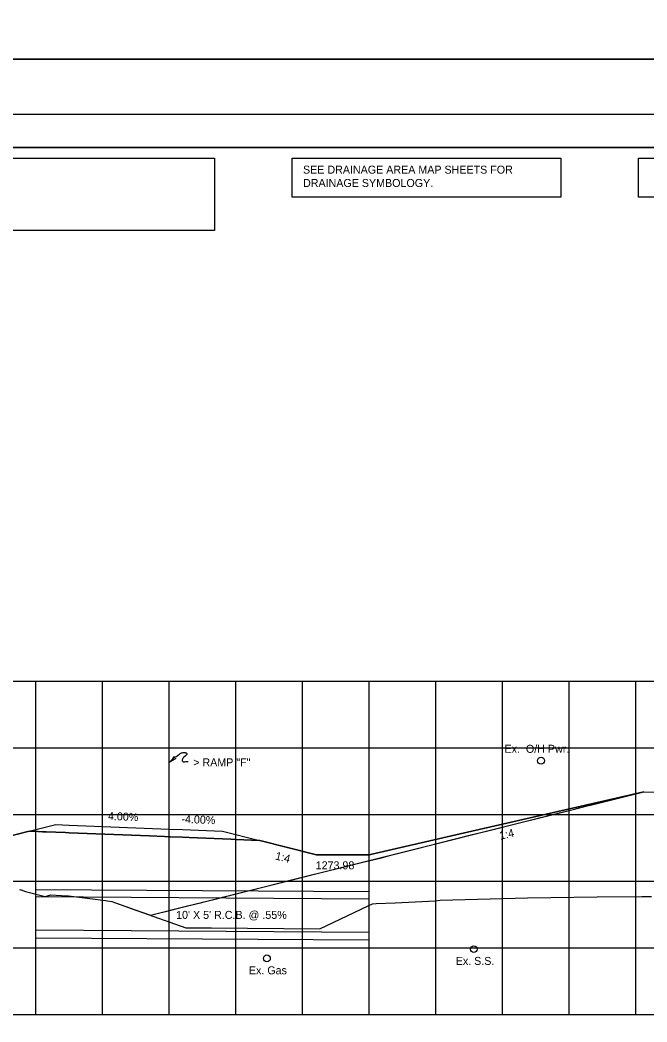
# Model space of a CAD drawing. Extents: x 2148105 to 2149976, y 144169 to 149705.
# Drawn here: x 2148390.9 to 2148485, y 147400.8 to 147551 of the extents above; entities that cross this region are included whole.
import ezdxf

# ---------------------------------------------------------------- set-up
doc = ezdxf.new("R2010")
doc.units = 0
for name, color, linetype in [('Bridge M-Header', 7, 'Continuous'), ('Default', 7, 'Continuous'), ('INR_Tracking', 7, 'Continuous'), ('Ph1-PR-Ramp SF3 Rev-Curb', 7, 'Continuous'), ('PH1a-2-RampC', 7, 'Continuous'), ('PH1a-PR-DividingStrip', 7, 'Continuous'), ('PH1a-PR-ServRd', 7, 'Continuous'), ('PH2-PR-Barrier', 7, 'Continuous'), ('PR-ApproachSlab', 7, 'Continuous'), ('PR-SHLDR-RMP-H', 7, 'Continuous'), ('PR_Align_Ramp_E', 7, 'Continuous'), ('PR_Align_Ramp_J', 7, 'Continuous'), ('PR_Storm_Channel', 7, 'Continuous'), ('PR_Storm_Conc_Box_PH1B', 7, 'Continuous'), ('PR_Storm_Conc_Pipe_PH1B', 7, 'Continuous'), ('PR_Storm_Inlet_CICI_PH1B', 7, 'Continuous'), ('PR_Storm_Junction_Box_PH1A', 7, 'Continuous'), ('PR_Storm_MH', 7, 'Continuous'), ('PR_Storm_Standard_Median_Drain_PH1B', 7, 'Continuous'), ('TopCut', 7, 'Continuous'), ('TOPO_DRAIN_Structure', 7, 'Continuous')]:
    doc.layers.add(name, color=color, linetype=linetype)

# ---------------------------------------------------------------- blocks, each defined once
blk = doc.blocks.new('POINT_DISPLAY')
at = {"layer": 'Default'}
blk.add_line((0, 0), (0, 0), dxfattribs=at)

msp = doc.modelspace()

# ---------------------------------------------------------------- linework, layer by layer
at = {"layer": 'INR_Tracking'}
msp.add_lwpolyline([(2148386.39, 147427.93), (2148392.3, 147429.41), (2148393.63, 147429.36), (2148394.33, 147429.33), (2148394.33, 147429.33), (2148394.84, 147429.31), (2148396.32, 147429.25), (2148397.74, 147429.19), (2148398.32, 147429.17), (2148398.32, 147429.17), (2148410.37, 147428.69), (2148412.62, 147428.6), (2148413.32, 147428.57), (2148413.46, 147428.56), (2148415.32, 147428.49), (2148415.33, 147428.49), (2148416.3, 147428.45), (2148421.32, 147428.25), (2148422.56, 147428.2), (2148423.3, 147428.17), (2148423.31, 147428.17), (2148426.86, 147428.02), (2148426.88, 147428.02), (2148426.93, 147428.01), (2148435.43, 147425.89), (2148435.45, 147425.89), (2148438.8, 147425.89), (2148443.41, 147425.89), (2148443.43, 147425.89), (2148443.49, 147425.9), (2148456.32, 147428.85), (2148484.52, 147435.33)], dxfattribs=at)
at = {"layer": 'Ph1-PR-Ramp SF3 Rev-Curb'}
for points in [[(2148393.32, 147420.68), (2148443.32, 147420.36)], [(2148393.32, 147419.6), (2148443.32, 147419.28)], [(2148393.32, 147414.6), (2148443.32, 147414.28)], [(2148393.32, 147413.43), (2148443.32, 147413.11)]]:
    msp.add_lwpolyline(points, dxfattribs=at)
at = {"layer": 'PH1a-PR-ServRd'}
msp.add_lwpolyline([(2148570.82, 147321.91), (2148255.82, 147321.91), (2148255.82, 147531.91), (2148570.82, 147531.91)], close=True, dxfattribs=at)
at = {"layer": 'PH2-PR-Barrier'}
msp.add_line((2148413.32, 147429.73), (2148413.32, 147439.73), dxfattribs=at)
for points in [[(2148414.33, 147440.55), (2148414.69, 147440.84), (2148414.85, 147440.97), (2148414.94, 147441.04), (2148415.04, 147441.1), (2148415.14, 147441.14), (2148415.26, 147441.18), (2148415.39, 147441.21), (2148415.49, 147441.22), (2148415.57, 147441.22), (2148415.65, 147441.21), (2148415.72, 147441.2), (2148415.78, 147441.18), (2148415.83, 147441.16), (2148415.87, 147441.14), (2148415.91, 147441.11), (2148415.95, 147441.06), (2148415.98, 147441.01), (2148415.97, 147440.95), (2148415.96, 147440.91), (2148415.91, 147440.84), (2148415.72, 147440.68), (2148415.53, 147440.51), (2148415.46, 147440.44), (2148415.39, 147440.36), (2148415.33, 147440.27), (2148415.29, 147440.21), (2148415.25, 147440.12), (2148415.25, 147440.04), (2148415.27, 147439.96), (2148415.31, 147439.89), (2148415.36, 147439.85), (2148415.42, 147439.83), (2148415.53, 147439.81), (2148415.66, 147439.82), (2148415.82, 147439.84), (2148416.15, 147439.87)], [(2148413.32, 147439.73), (2148413.84, 147440.28), (2148414.1, 147440.59), (2148414.18, 147440.42), (2148414.32, 147440.31), (2148413.32, 147439.73)]]:
    msp.add_lwpolyline(points, dxfattribs=at)
at = {"layer": 'PR-ApproachSlab'}
msp.add_lwpolyline([(2148410.5, 147416.81), (2148411.11, 147416.96), (2148413.17, 147417.48), (2148414.92, 147417.91), (2148416.52, 147418.31), (2148418, 147418.68), (2148418.58, 147418.83), (2148419.75, 147419.12), (2148419.78, 147419.12), (2148420.57, 147419.32), (2148420.6, 147419.33), (2148421.31, 147419.5), (2148421.89, 147419.65), (2148422.4, 147419.77), (2148422.57, 147419.82), (2148468.65, 147431.36), (2148468.82, 147431.4), (2148471.14, 147431.98), (2148471.85, 147432.16), (2148474.3, 147432.77), (2148474.84, 147432.91), (2148477.43, 147433.56), (2148477.81, 147433.65), (2148480.51, 147434.33), (2148480.73, 147434.38), (2148481.21, 147434.5), (2148483.56, 147435.09), (2148483.61, 147435.1), (2148484.52, 147435.33), (2148488.11, 147435.27)], dxfattribs=at)
at = {"layer": 'PR-SHLDR-RMP-H'}
msp.add_lwpolyline([(2148410.5, 147416.81), (2148416.28, 147418.26), (2148416.69, 147418.36), (2148420.61, 147419.34), (2148421.14, 147419.47), (2148423.91, 147420.17), (2148425.62, 147420.59), (2148431.46, 147422.06), (2148434.07, 147422.71), (2148438.94, 147423.93), (2148442.38, 147424.79), (2148446.34, 147425.78), (2148450.54, 147426.83), (2148453.68, 147427.61), (2148458.56, 147428.84), (2148460.94, 147429.43), (2148466.49, 147430.82), (2148468.14, 147431.23), (2148474.33, 147432.78), (2148475.26, 147433.01), (2148476.39, 147433.3), (2148476.52, 147433.33), (2148482.13, 147434.73), (2148482.31, 147434.78), (2148484.52, 147435.33), (2148488.11, 147435.27)], dxfattribs=at)
at = {"layer": 'PR_Align_Ramp_E'}
for points in [[(2148219.95, 147785.16), (2148579.95, 147785.16), (2148579.95, 147545.16), (2148219.95, 147545.16)], [(2148219.95, 147545.16), (2148579.95, 147545.16), (2148579.95, 147305.16), (2148219.95, 147305.16)]]:
    msp.add_lwpolyline(points, close=True, dxfattribs=at)
at = {"layer": 'PR_Align_Ramp_J'}
msp.add_lwpolyline([(2148236.32, 147536.91), (2148576.32, 147536.91), (2148576.32, 147316.91), (2148236.32, 147316.91)], close=True, dxfattribs=at)
at = {"layer": 'PR_Storm_Channel'}
msp.add_lwpolyline([(2148392.3, 147429.41), (2148396.32, 147430.41), (2148398.32, 147430.33), (2148413.32, 147429.73), (2148415.32, 147429.65), (2148421.32, 147429.41), (2148426.88, 147428.02)], dxfattribs=at)
at = {"layer": 'PR_Storm_Conc_Box_PH1B'}
for p, q in [((2148263.32, 147451.91), (2148563.32, 147451.91)), ((2148393.32, 147401.91), (2148393.32, 147451.91)), ((2148403.32, 147401.91), (2148403.32, 147451.91)), ((2148413.32, 147401.91), (2148413.32, 147451.91)), ((2148423.32, 147401.91), (2148423.32, 147451.91)), ((2148433.32, 147401.91), (2148433.32, 147451.91)), ((2148443.32, 147401.91), (2148443.32, 147451.91)), ((2148453.32, 147401.91), (2148453.32, 147451.91)), ((2148463.32, 147401.91), (2148463.32, 147451.91)), ((2148473.32, 147401.91), (2148473.32, 147451.91)), ((2148483.32, 147401.91), (2148483.32, 147451.91)), ((2148263.32, 147441.91), (2148563.32, 147441.91)), ((2148263.32, 147431.91), (2148563.32, 147431.91)), ((2148263.32, 147421.91), (2148563.32, 147421.91)), ((2148263.32, 147411.91), (2148563.32, 147411.91)), ((2148263.32, 147401.91), (2148563.32, 147401.91))]:
    msp.add_line(p, q, dxfattribs=at)
at = {"layer": 'PR_Storm_Conc_Pipe_PH1B'}
msp.add_lwpolyline([(2148255.82, 147321.91), (2148570.82, 147321.91), (2148570.82, 147531.91), (2148255.82, 147531.91)], close=True, dxfattribs=at)
msp.add_lwpolyline([(2148255.82, 147321.91), (2148570.82, 147321.91), (2148570.82, 147531.91), (2148255.82, 147531.91)], close=True, dxfattribs=at)
at = {"layer": 'PR_Storm_Inlet_CICI_PH1B'}
msp.add_lwpolyline([(2148390.85, 147420.65), (2148391.02, 147420.64), (2148391.11, 147420.6), (2148391.76, 147420.35), (2148394.71, 147419.6), (2148395.56, 147419.87), (2148397.15, 147419.75), (2148398.2, 147419.71), (2148401.39, 147419.31), (2148403.77, 147419.02), (2148404.05, 147418.98), (2148404.69, 147418.85), (2148407.75, 147417.79), (2148415.83, 147414.93), (2148417.35, 147414.92), (2148419.67, 147414.91), (2148435.9, 147414.79), (2148443.17, 147418.22), (2148443.79, 147418.54), (2148444.37, 147418.59), (2148447.19, 147418.69), (2148453.22, 147418.97), (2148453.94, 147419.05), (2148467.07, 147419.43), (2148477.52, 147419.59), (2148484.24, 147419.63), (2148485.66, 147419.6)], dxfattribs=at)
at = {"layer": 'PR_Storm_Junction_Box_PH1A'}
for centre in [(2148469.1, 147439.98), (2148427.97, 147410.34)]:
    msp.add_circle(centre, 0.516, dxfattribs=at)
at = {"layer": 'PR_Storm_MH'}
for points in [[(2148257.69, 147530.34), (2148420.12, 147530.34), (2148420.12, 147519.47), (2148257.69, 147519.47)], [(2148431.78, 147530.34), (2148472.07, 147530.34), (2148472.07, 147524.47), (2148431.78, 147524.47)], [(2148483.72, 147530.34), (2148509.15, 147530.34), (2148509.15, 147524.47), (2148483.72, 147524.47)]]:
    msp.add_lwpolyline(points, close=True, dxfattribs=at)
at = {"layer": 'PR_Storm_Standard_Median_Drain_PH1B'}
msp.add_line((2148263.32, 147401.91), (2148563.32, 147401.91), dxfattribs=at)
at = {"layer": 'TopCut'}
msp.add_lwpolyline([(2148390.85, 147420.65), (2148391.02, 147420.64), (2148391.11, 147420.6), (2148391.76, 147420.35), (2148394.71, 147419.6), (2148395.56, 147419.87), (2148397.15, 147419.75), (2148398.2, 147419.71), (2148401.39, 147419.31), (2148403.77, 147419.02), (2148404.05, 147418.98), (2148404.69, 147418.85), (2148408.19, 147417.63), (2148410.5, 147416.81), (2148416.28, 147418.26), (2148416.69, 147418.36), (2148420.61, 147419.34), (2148421.14, 147419.47), (2148423.91, 147420.17), (2148425.62, 147420.59), (2148431.46, 147422.06), (2148434.07, 147422.71), (2148438.94, 147423.93), (2148442.38, 147424.79), (2148445.17, 147425.43), (2148446.34, 147425.78), (2148450.54, 147426.83), (2148453.68, 147427.61), (2148458.56, 147428.84), (2148460.94, 147429.43), (2148466.49, 147430.82), (2148468.14, 147431.23), (2148474.33, 147432.78), (2148475.26, 147433.01), (2148476.39, 147433.3), (2148476.52, 147433.33), (2148482.13, 147434.73), (2148482.31, 147434.78), (2148484.51, 147435.33), (2148456.32, 147428.85), (2148443.49, 147425.9), (2148443.43, 147425.89), (2148443.41, 147425.89), (2148438.8, 147425.89), (2148435.45, 147425.89), (2148435.43, 147425.89), (2148426.93, 147428.01), (2148426.88, 147428.02), (2148426.86, 147428.02), (2148423.31, 147428.17), (2148423.3, 147428.17), (2148422.56, 147428.2), (2148421.32, 147428.25), (2148416.3, 147428.45), (2148415.33, 147428.49), (2148415.32, 147428.49), (2148413.46, 147428.56), (2148413.32, 147428.57), (2148412.62, 147428.6), (2148410.37, 147428.69), (2148398.32, 147429.17), (2148398.32, 147429.17), (2148397.74, 147429.19), (2148396.32, 147429.25), (2148394.84, 147429.31), (2148394.33, 147429.33), (2148394.33, 147429.33), (2148393.63, 147429.36), (2148392.3, 147429.41), (2148386.39, 147427.93)], dxfattribs=at)
at = {"layer": 'TOPO_DRAIN_Structure'}
msp.add_circle((2148459.02, 147411.73), 0.5, dxfattribs=at)

# ---------------------------------------------------------------- block references
at = {"layer": 'PR_Storm_Conc_Pipe_PH1B', "xscale": 10, "yscale": 10}
for p in [(2148398.32, 147430.33), (2148398.32, 147430.33), (2148415.32, 147429.65), (2148415.32, 147429.65), (2148421.32, 147429.41), (2148421.32, 147429.41)]:
    msp.add_blockref('POINT_DISPLAY', p, dxfattribs=at)

# ---------------------------------------------------------------- texts
at = {"layer": 'Bridge M-Header'}
for s, p in [('4.00%', (2148404.11, 147431.1)), ('-4.00%', (2148415.13, 147430.66))]:
    msp.add_text(s, height=1.2, rotation=357.7094, dxfattribs=at).set_placement(p)
at = {"layer": 'PH1a-2-RampC'}
for s, p in [('1273.98', (2148435.29, 147423.69)), ("10' X 5' R.C.B. @ .55%", (2148414.35, 147416.26))]:
    msp.add_text(s, height=1.2, dxfattribs=at).set_placement(p)
at = {"layer": 'PH1a-PR-DividingStrip'}
for rotation, p in [(12.9413, (2148462.98, 147428.12)), (345.9626, (2148429.14, 147425.19))]:
    msp.add_text('1:4', height=1.2, rotation=rotation, dxfattribs=at).set_placement(p)
at = {"layer": 'PH2-PR-Barrier'}
msp.add_text('> RAMP "F"', height=1.2, rotation=360, dxfattribs=at).set_placement((2148416.92, 147439.13))
at = {"layer": 'PR_Storm_Junction_Box_PH1A'}
for s, p in [('Ex.  O/H Pwr.', (2148463.62, 147441.16)), ('Ex. S.S.', (2148456.3, 147409.36)), ('Ex. Gas', (2148425.27, 147407.95))]:
    msp.add_text(s, height=1.2, rotation=360, dxfattribs=at).set_placement(p)
at = {"layer": 'PR_Storm_MH'}
for s, p in [('SEE DRAINAGE AREA MAP SHEETS FOR', (2148433.39, 147528)), ('DRAINAGE SYMBOLOGY.', (2148433.39, 147526))]:
    msp.add_text(s, height=1.2, dxfattribs=at).set_placement(p)

doc.saveas('drawing.dxf')
